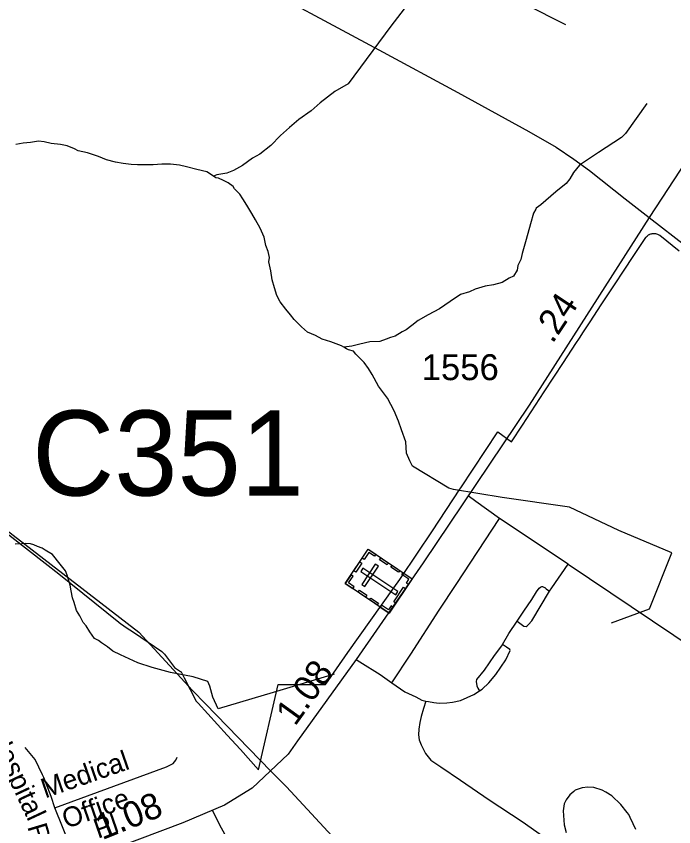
# Model space of a CAD drawing. Extents: x 2206922 to 2357709, y 510027 to 673830.
# Drawn here: x 2311623 to 2314794, y 602613 to 606522 of the extents above; entities that cross this region are included whole.
import ezdxf

# ---------------------------------------------------------------- set-up
doc = ezdxf.new("R2010")
doc.units = 0
for name, color, linetype in [('Exist Boundary Political City Limit New', 7, 'Continuous'), ('Exist Cultural Cemetery CELL', 7, 'Continuous'), ('Exist Hydrographic Misc Water Feature', 7, 'Continuous'), ('Exist Road Non-System Type 51', 7, 'Continuous'), ('Exist Road Non-System Type 51 Label', 7, 'Continuous'), ('Exist Road Secondary Mileage Hundredths English Label', 7, 'Continuous'), ('Exist Road Secondary Structure Culvert Number Label', 7, 'Continuous'), ('Exist Road Secondary Type 51 Attributed', 7, 'Continuous'), ('Exist Road Secondary Type 51 Number Label', 7, 'Continuous'), ('Exist Road Secondary Type 51 Undivided 4 Lane Attributed', 7, 'Continuous'), ('Exist Utilities Electrical Transmission Line', 7, 'Continuous'), ('Map Preparation Boundary City Limit Buffer Line', 7, 'Continuous')]:
    doc.layers.add(name, color=color, linetype=linetype)

msp = doc.modelspace()

# ---------------------------------------------------------------- linework, layer by layer
at = {"layer": 'Exist Boundary Political City Limit New'}
msp.add_lwpolyline([(2311051.5, 604437), (2311762.8, 603884.8), (2311828.8, 603832.5), (2312117.2, 603600.2), (2312127, 603592.4), (2312131, 603589.9), (2312153.8, 603574.3), (2312188.2, 603551.1), (2312326, 603457.9), (2312329, 603454.9), (2312337.5, 603446.2), (2312385.8, 603381.1), (2312414.8, 603362.3), (2312418.2, 603360.1), (2312426, 603344.6), (2312432.5, 603332), (2312491.2, 603218.5), (2312499.8, 603209.2), (2312640.5, 603055.8), (2312703.8, 602986.1), (2312792, 602888.8), (2312886.5, 603300.2), (2313115.2, 603300.2), (2313126.8, 603316.6), (2313222.2, 603453.1), (2313444.8, 603765.6), (2313472.8, 603805.1), (2313480, 603815.1), (2313630, 604040.1), (2313763, 604240.6), (2313768, 604248.1), (2313946, 604518.5), (2314011, 604469.4), (2314064.8, 604549.3), (2314169.8, 604710.2), (2314263, 604852.6), (2314322.5, 604942.9), (2314339.5, 604969.8), (2314359, 605000), (2314390.5, 605047.8), (2314444.8, 605130.2), (2314499.2, 605212.8), (2314565.2, 605311.8), (2314589, 605347.9), (2314659, 605454.8), (2314661.5, 605457.9), (2314665.2, 605461.8), (2314669, 605464.8), (2314672.2, 605467), (2314676, 605469.1), (2314677, 605469.6), (2314679.5, 605470.7), (2314683.2, 605471.8), (2314686.8, 605472.8), (2314689.8, 605473.2), (2314693.5, 605473.7), (2314698, 605473.8), (2314702, 605473.6), (2314705.5, 605473.2), (2314711, 605472.1), (2314716.2, 605470.4), (2314719, 605469.2), (2314722.5, 605467.5), (2314726.2, 605465.4), (2314819.8, 605390.1)], dxfattribs=at)
at = {"layer": 'Exist Cultural Cemetery CELL'}
for points in [[(2313210.1, 603785.7), (2313320.7, 603951.2), (2313532.4, 603809.6), (2313421.7, 603644.1)], [(2313356.8, 603927.1), (2313350.5, 603917.7), (2313323.7, 603935.6), (2313301.2, 603901.9), (2313292, 603908), (2313320.8, 603951.2)], [(2313411.2, 603877), (2313375.2, 603901.1), (2313381.5, 603910.5), (2313417.5, 603886.5)], [(2313251.2, 603847.2), (2313280.1, 603890.3), (2313289.5, 603884), (2313260.7, 603840.9)], [(2313289.3, 603781.8), (2313304.8, 603771.4), (2313370.3, 603869.3), (2313354.8, 603879.6)], [(2313466, 603840.3), (2313430, 603864.4), (2313436.3, 603873.9), (2313472.3, 603849.8)], [(2313246, 603761.6), (2313252.4, 603771), (2313225.6, 603788.9), (2313248.2, 603822.6), (2313238.9, 603828.8), (2313210.1, 603785.7)], [(2313295, 603860), (2313284.6, 603844.5), (2313453.2, 603731.7), (2313463.6, 603747.3)], [(2313514, 603782.1), (2313504.4, 603788.4), (2313516.6, 603806.7), (2313483.1, 603829.2), (2313489.2, 603838.5), (2313532.4, 603809.6)], [(2313307.7, 603720.4), (2313271.7, 603744.4), (2313278, 603753.9), (2313314, 603729.8)], [(2313444.1, 603698.3), (2313491.3, 603768.8), (2313500.8, 603762.5), (2313453.6, 603691.9)], [(2313363.5, 603683), (2313327.5, 603707.1), (2313333.9, 603716.5), (2313369.9, 603692.4)], [(2313440, 603671.6), (2313430.5, 603678), (2313418.3, 603659.7), (2313384.7, 603682.2), (2313378.5, 603673), (2313421.6, 603644.1)]]:
    msp.add_lwpolyline(points, close=True, dxfattribs=at)
at = {"layer": 'Exist Hydrographic Misc Water Feature'}
for points in [[(2313670.7, 606788.2), (2313430.2, 606473.6), (2313223.3, 606195.7), (2313159.7, 606159.1), (2313088.6, 606104.1), (2313044.7, 606065.7), (2312985.4, 606023.1), (2312941.6, 605984.7), (2312898.3, 605946.2), (2312850.7, 605897.8), (2312797.2, 605857.2), (2312763.2, 605836.7), (2312713.8, 605802.4), (2312670.1, 605777.8), (2312638.3, 605765.5), (2312590.5, 605756.9), (2312574.1, 605750.8)], [(2314273.8, 606480.9), (2314078.8, 606578.7), (2313825.3, 606705.7), (2313670.7, 606788.2)], [(2314663.6, 606101), (2314561.3, 605956.2), (2314541.4, 605936.1), (2314430.5, 605864.8), (2314339.2, 605803.9), (2314310.9, 605767.6), (2314293.7, 605737.3), (2314275.8, 605715.2), (2314226.2, 605674.9), (2314153, 605612.1), (2314131.1, 605595.5), (2314129.2, 605591.7), (2314117.3, 605571.7), (2314103.8, 605521.4), (2314083.1, 605445), (2314063.6, 605377), (2314056, 605348.9), (2314042.1, 605319), (2314038.4, 605296.8), (2314021, 605268.6), (2314001.1, 605258.6), (2313967, 605238.2), (2313925.4, 605225.8), (2313885.2, 605219.3), (2313835.6, 605204.9), (2313809.8, 605192.5), (2313765.7, 605180.1), (2313716.1, 605145.4), (2313664.6, 605111), (2313609.2, 605082.4), (2313561.4, 605053.9), (2313531.5, 605029.7), (2313503.8, 605009), (2313483.9, 604999.1), (2313449.9, 604978.6), (2313428.6, 604972.5), (2313406.4, 604964.1), (2313376.7, 604954), (2313328.5, 604951.5), (2313280.9, 604940.8), (2313240.9, 604930.6), (2313202.8, 604926.3)], [(2312574.1, 605750.8), (2312542.1, 605770.7), (2312493.9, 605782), (2312443.9, 605795.6), (2312409.9, 605803.2), (2312366.2, 605808.5), (2312325.8, 605808.1), (2312284.2, 605805.8), (2312247.9, 605805.2), (2312207.9, 605804.7), (2312178, 605806.8), (2312138.2, 605812), (2312102.1, 605817.8), (2312057.6, 605829.4), (2312019.4, 605844.9), (2311965.9, 605862.3), (2311921.4, 605871.8), (2311903.2, 605881.8), (2311869.1, 605897.1), (2311837, 605902.8), (2311791.2, 605908.5), (2311757.2, 605916), (2311731.1, 605919.9), (2311691.4, 605913.3), (2311656.9, 605908.8), (2311621.4, 605902.4)], [(2313202.8, 604926.3), (2313191.1, 604932), (2313140.7, 604951.4), (2313098.8, 604965), (2313066.4, 604982.4), (2313028.3, 604998.3), (2312998.2, 605024), (2312963.7, 605059.6), (2312945.7, 605081.3), (2312922.9, 605109.1), (2312896.7, 605144.7), (2312880.3, 605174.3), (2312868, 605212.2), (2312857.7, 605250.3), (2312850.9, 605294.3), (2312840.9, 605338), (2312844.6, 605358.1), (2312838, 605387.9), (2312826.1, 605415.7), (2312819.2, 605455.6), (2312798.9, 605499.2), (2312776.5, 605539.1), (2312758.5, 605571), (2312735.7, 605610.5), (2312715.2, 605640.4), (2312701.2, 605664.4), (2312675, 605689.8), (2312669.1, 605700.1), (2312644.7, 605717.5), (2312622.9, 605729.3), (2312598.5, 605741.1), (2312586.4, 605742.9), (2312574.1, 605750.8)], [(2314494.6, 603596.7), (2314677.7, 603664.8), (2314784.8, 603933.8), (2314529.7, 604042.7), (2314290.8, 604154.2), (2313966, 604200.6), (2313731.6, 604239.9), (2313709.7, 604246.1), (2313534.8, 604351.9), (2313520.8, 604377.9), (2313505.9, 604415.5), (2313501.8, 604469.6), (2313481.1, 604527.5), (2313466.7, 604568.9), (2313446.2, 604618.7), (2313413.6, 604680.4), (2313370.7, 604737.9), (2313340.2, 604793.6), (2313322.1, 604823.5), (2313301.6, 604851.3), (2313279.3, 604875), (2313261.4, 604892.7), (2313249.4, 604906.7), (2313225.2, 604912.3), (2313215.1, 604918.3), (2313202.8, 604926.3)], [(2313155.8, 603348.5), (2312862.8, 603261.2), (2312596.1, 603182.5), (2312571.2, 603238.2), (2312556.9, 603292.2), (2312546.4, 603314.1), (2312476.3, 603337.2), (2312366.4, 603357.8), (2312278, 603380.9), (2312209.9, 603404), (2312125.5, 603443.2), (2312089, 603460.8), (2312062.9, 603480.5), (2312034.8, 603500.2), (2312020.5, 603512.1), (2312000.6, 603522), (2311978.6, 603553.7), (2311960, 603581.6), (2311945.8, 603599.2), (2311929.4, 603631.2), (2311913.2, 603656.8), (2311903, 603694.8), (2311894.4, 603716.8), (2311888.2, 603750.6), (2311883.9, 603778.4), (2311869.4, 603826.4), (2311861.1, 603848.3), (2311834.9, 603879.9), (2311798.2, 603925.5), (2311762.3, 603947.1), (2311748.2, 603957), (2311726.2, 603964.8), (2311707.8, 603972.4), (2311691.8, 603978.5), (2311669.6, 603980.1), (2311650.2, 603977.8), (2311618, 603975.8)], [(2314570.1, 602681.8), (2314539.7, 602721.6), (2314495.2, 602763.2), (2314467.2, 602780.8), (2314449.3, 602790.4), (2314409.1, 602802.1), (2314379.2, 602803.8), (2314352.9, 602801.7), (2314319.1, 602789.4), (2314311.5, 602783.2), (2314293.7, 602766.8), (2314275.6, 602742.8), (2314266.2, 602724.7), (2314260.5, 602690.7), (2314265.4, 602622.6), (2314275.4, 602586.6)], [(2314611.1, 602600.6), (2314599, 602628.3), (2314584.4, 602658.1), (2314576.7, 602671.9), (2314570.1, 602681.8)]]:
    msp.add_lwpolyline(points, dxfattribs=at)
at = {"layer": 'Exist Road Non-System Type 51'}
for p, q in [((2313840.3, 604181.4), (2313802.6, 604208.9)), ((2313953.1, 604099.3), (2313840.3, 604181.4)), ((2314284.1, 603879.1), (2313953.1, 604099.3)), ((2313262.6, 603420.1), (2313280.7, 603408.7)), ((2311914.9, 602442.5), (2311808.5, 602704.5))]:
    msp.add_line(p, q, dxfattribs=at)
for points in [[(2313434.5, 603307.9), (2313525.9, 603445.6), (2313663, 603657.9), (2313744, 603782), (2313953.1, 604099.3)], [(2314195.5, 603749.1), (2314205.9, 603766.3), (2314284.1, 603879.1)], [(2314284.1, 603879.1), (2314795, 603537.5), (2314913.6, 603456.4), (2315053.1, 603368.5), (2315122.9, 603325.7)], [(2314038.7, 603605.1), (2314071.8, 603653.4), (2314109.9, 603709.4), (2314131.9, 603745.5), (2314145.2, 603764.1), (2314151.2, 603769.5), (2314157.2, 603771.5), (2314160.5, 603771.5), (2314171.2, 603767.5), (2314172.5, 603766.8), (2314179.2, 603761.5), (2314195.5, 603749.1)], [(2314038.7, 603605.1), (2314071.8, 603580.6), (2314081.7, 603579), (2314087.8, 603582.1), (2314094, 603588.2), (2314109.3, 603606.7), (2314195.5, 603749.1)], [(2313968.5, 603492.5), (2313998.9, 603545.3), (2314038.7, 603605.1)], [(2313968.5, 603492.5), (2313928.3, 603439.4), (2313879.2, 603368.8), (2313842.4, 603324.3), (2313840.9, 603313.5), (2313843.9, 603293.6), (2313848.5, 603281.3), (2313854.7, 603273.6), (2313857.8, 603269)], [(2313857.8, 603269), (2313870, 603276.7), (2313902.2, 603307.4), (2313936, 603347.3), (2313983.5, 603417.9), (2314005, 603463.9), (2314003.5, 603468.5), (2313988.1, 603479.3), (2313968.5, 603492.5)], [(2313280.7, 603408.7), (2313377.7, 603347.3), (2313434.5, 603307.9)], [(2313434.5, 603307.9), (2313497.3, 603264.4), (2313549.5, 603239.8), (2313578.6, 603224.5), (2313598, 603219.9)], [(2313598, 603219.9), (2313610.8, 603216.8), (2313636.9, 603212.2), (2313663, 603209.2), (2313699.8, 603210.7), (2313727.4, 603213.8), (2313765.7, 603223), (2313797.9, 603236.8), (2313830.1, 603250.6), (2313857.8, 603269)], [(2313598, 603219.9), (2313587.2, 603184), (2313576.2, 603145.3), (2313568.8, 603115.8), (2313565.1, 603084.5), (2313563.3, 603056.9), (2313567, 603032.9), (2313576.2, 603009), (2313596.4, 602966.6), (2313622.2, 602935.3), (2313670.1, 602902.1), (2313765.8, 602837.6), (2313903.9, 602743.6), (2314062.3, 602638.6), (2314161.7, 602570.5), (2314205.9, 602542.8), (2314244.6, 602517)], [(2311749.7, 602864.2), (2311715, 602938.6), (2311666.4, 602996.1)], [(2311808.5, 602704.5), (2312348, 602902.1), (2312379.3, 602917.8), (2312393.2, 602935.2), (2312398.4, 602949.2)], [(2311808.5, 602704.5), (2311790.8, 602759.7), (2311755.9, 602851.1), (2311749.7, 602864.2)], [(2312568.8, 602692.6), (2312603.8, 602622.7), (2312652.5, 602532.1), (2312708.2, 602448.6), (2312779.5, 602345.8), (2312817.8, 602294.5), (2312836.9, 602268.3)]]:
    msp.add_lwpolyline(points, dxfattribs=at)
at = {"layer": 'Exist Road Secondary Type 51 Attributed'}
for points in [[(2311457.3, 607410.4), (2311691.6, 607284.2), (2311862.2, 607188.7), (2312041.7, 607085.5), (2312354.9, 606916.1), (2312688.4, 606727.5), (2313372.1, 606360), (2313752.8, 606153.6), (2314095.4, 605966.1), (2314227.7, 605890.6), (2314311.7, 605833.2), (2314388.1, 605777.2), (2314559.4, 605641.9), (2314675.4, 605551.6)], [(2315335.4, 606557.5), (2314675.4, 605551.6)], [(2314675.4, 605551.6), (2314854, 605412.5), (2315213.1, 605121.4), (2315478.2, 604907.6), (2315780.2, 604669.9), (2315870.4, 604592.6), (2315960.7, 604535.4), (2316056.1, 604488.7), (2316124.3, 604463.3)]]:
    msp.add_lwpolyline(points, dxfattribs=at)
at = {"layer": 'Exist Road Secondary Type 51 Undivided 4 Lane Attributed'}
msp.add_lwpolyline([(2314675.4, 605551.6), (2314096.8, 604646), (2313585.2, 603885.9), (2313262.6, 603420.1), (2312980.3, 603028.2), (2312934.1, 602964.1), (2312760.4, 602799.4), (2312627.3, 602718.4), (2312426.3, 602632.2), (2311995.6, 602470.3), (2311208.3, 602177.7), (2310578.7, 601940.1)], dxfattribs=at)
at = {"layer": 'Exist Utilities Electrical Transmission Line'}
for p, q in [((2312535.5, 603206.5), (2312536.4, 603205.6)), ((2312536.4, 603205.6), (2312851.3, 602882.3))]:
    msp.add_line(p, q, dxfattribs=at)
for points in [[(2311000, 604487.4), (2312214.1, 603551.8), (2312473.1, 603270.6), (2312535.5, 603206.5)], [(2312851.3, 602882.3), (2312925.8, 602805.8), (2313187.4, 602524.8)]]:
    msp.add_lwpolyline(points, dxfattribs=at)
at = {"layer": 'Map Preparation Boundary City Limit Buffer Line'}
msp.add_lwpolyline([(2311051.5, 604437), (2311762.8, 603884.8), (2311828.8, 603832.5), (2312117.2, 603600.2), (2312127, 603592.4), (2312131, 603589.9), (2312153.8, 603574.3), (2312188.2, 603551.1), (2312326, 603457.9), (2312329, 603454.9), (2312337.5, 603446.2), (2312385.8, 603381.1), (2312414.8, 603362.3), (2312418.2, 603360.1), (2312426, 603344.6), (2312432.5, 603332), (2312491.2, 603218.5), (2312499.8, 603209.2), (2312640.5, 603055.8), (2312703.8, 602986.1), (2312792, 602888.8), (2312886.5, 603300.2), (2313115.2, 603300.2), (2313126.8, 603316.6), (2313222.2, 603453.1), (2313444.8, 603765.6), (2313472.8, 603805.1), (2313480, 603815.1), (2313630, 604040.1), (2313763, 604240.6), (2313768, 604248.1), (2313946, 604518.5), (2314011, 604469.4), (2314064.8, 604549.3), (2314169.8, 604710.2), (2314263, 604852.6), (2314322.5, 604942.9), (2314339.5, 604969.8), (2314359, 605000), (2314390.5, 605047.8), (2314444.8, 605130.2), (2314499.2, 605212.8), (2314565.2, 605311.8), (2314589, 605347.9), (2314659, 605454.8), (2314661.5, 605457.9), (2314665.2, 605461.8), (2314669, 605464.8), (2314672.2, 605467), (2314676, 605469.1), (2314677, 605469.6), (2314679.5, 605470.7), (2314683.2, 605471.8), (2314686.8, 605472.8), (2314689.8, 605473.2), (2314693.5, 605473.7), (2314698, 605473.8), (2314702, 605473.6), (2314705.5, 605473.2), (2314711, 605472.1), (2314716.2, 605470.4), (2314719, 605469.2), (2314722.5, 605467.5), (2314726.2, 605465.4), (2314819.8, 605390.1)], dxfattribs=at)

# ---------------------------------------------------------------- texts
at = {"layer": 'Exist Road Non-System Type 51 Label'}
for s, rotation, p in [('Hospital', 295.0522, (2311488.1, 603050.2)), ('Medical', 19.1958, (2311762.4, 602750)), ('Office', 19.1958, (2311864.1, 602603.5)), ('Pl.', 19.1958, (2312016.8, 602555.4)), ('Rd.', 286.6601, (2311675.6, 602614.3))]:
    msp.add_text(s, height=95, rotation=rotation, dxfattribs=at).set_placement(p)
at = {"layer": 'Exist Road Secondary Mileage Hundredths English Label'}
for s, rotation, p in [('.24', 56.4025, (2314209.3, 604938.9)), ('1.08', 54.2356, (2312967.5, 603094.5)), ('1.08', 21.916, (2312037.5, 602548.4))]:
    msp.add_text(s, height=125, rotation=rotation, dxfattribs=at).set_placement(p)
at = {"layer": 'Exist Road Secondary Structure Culvert Number Label'}
msp.add_text('C351', height=410.1, dxfattribs=at).set_placement((2311699.7, 604210.5))
at = {"layer": 'Exist Road Secondary Type 51 Number Label'}
msp.add_text('1556', height=125, dxfattribs=at).set_placement((2313578.5, 604766.9))

doc.saveas('drawing.dxf')
